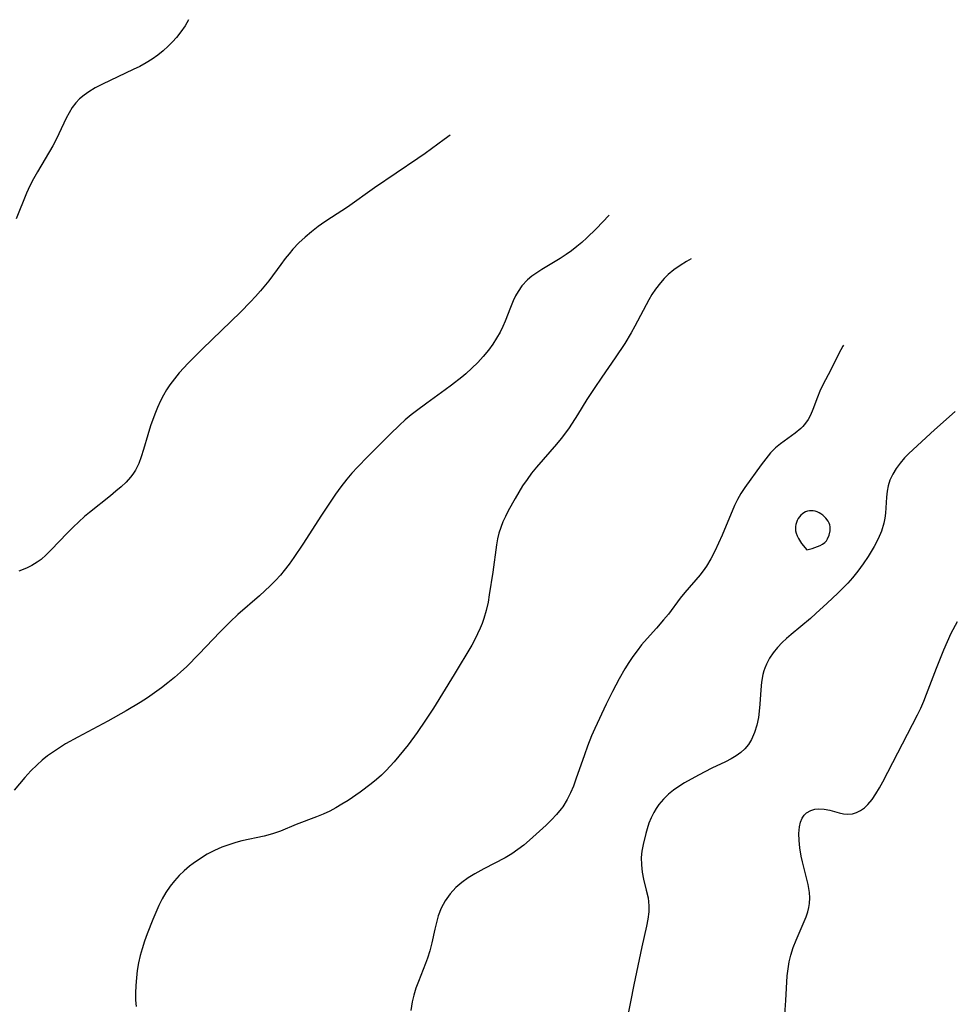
# Model space of a CAD drawing. Header units: metres. Extents: x 1073367 to 1082519, y 1569854 to 1574957.
# Tile 634 of 656: x 1078703 to 1078900, y 1574493 to 1574700. Entities that reach past the tile are written whole.
import ezdxf

# ---------------------------------------------------------------- set-up
doc = ezdxf.new("R2010")
doc.units = ezdxf.units.M
doc.layers.add('CGG_CurvaNivelLidar_v1', color=253, linetype='Continuous', lineweight=30)

msp = doc.modelspace()

# ---------------------------------------------------------------- linework, layer by layer
at = {"layer": 'CGG_CurvaNivelLidar_v1'}
for p, q in [((1078738.5778, 1574699.6591, 73), (1078737.843, 1574698.3928, 73)), ((1078736.9751, 1574697.1407, 73), (1078736.0185, 1574695.9302, 73)), ((1078737.843, 1574698.3928, 73), (1078736.9751, 1574697.1407, 73)), ((1078735.1927, 1574694.9906, 73), (1078734.3155, 1574694.0889, 73)), ((1078736.0185, 1574695.9302, 73), (1078735.1927, 1574694.9906, 73)), ((1078733.2579, 1574693.1244, 73), (1078732.1365, 1574692.2224, 73)), ((1078734.3155, 1574694.0889, 73), (1078733.2579, 1574693.1244, 73)), ((1078730.9558, 1574691.3868, 73), (1078729.6515, 1574690.58, 73)), ((1078732.1365, 1574692.2224, 73), (1078730.9558, 1574691.3868, 73)), ((1078726.9574, 1574689.1595, 73), (1078722.0971, 1574686.8976, 73)), ((1078728.3004, 1574689.8363, 73), (1078726.9574, 1574689.1595, 73)), ((1078729.6515, 1574690.58, 73), (1078728.3004, 1574689.8363, 73)), ((1078722.0971, 1574686.8976, 73), (1078720.5047, 1574686.1262, 73)), ((1078718.9694, 1574685.3153, 73), (1078717.6141, 1574684.5006, 73)), ((1078720.5047, 1574686.1262, 73), (1078718.9694, 1574685.3153, 73)), ((1078715.6806, 1574683.0155, 73), (1078714.8526, 1574682.1588, 73)), ((1078716.607, 1574683.7916, 73), (1078715.6806, 1574683.0155, 73)), ((1078717.6141, 1574684.5006, 73), (1078716.607, 1574683.7916, 73)), ((1078714.1112, 1574681.1769, 73), (1078713.4625, 1574680.1152, 73)), ((1078714.8526, 1574682.1588, 73), (1078714.1112, 1574681.1769, 73)), ((1078712.8743, 1574678.9949, 73), (1078711.3184, 1574675.6355, 73)), ((1078713.4625, 1574680.1152, 73), (1078712.8743, 1574678.9949, 73)), ((1078711.3184, 1574675.6355, 73), (1078710.5668, 1574674.0739, 73)), ((1078792.2667, 1574674.4829, 73.5), (1078788.273, 1574671.5681, 73.5)), ((1078793.5535, 1574675.3746, 73.5), (1078792.2667, 1574674.4829, 73.5)), ((1078710.0603, 1574673.122, 73), (1078706.8069, 1574667.6547, 73)), ((1078710.5668, 1574674.0739, 73), (1078710.0603, 1574673.122, 73)), ((1078786.7453, 1574670.49, 73.5), (1078777.661, 1574664.3369, 73.5)), ((1078788.273, 1574671.5681, 73.5), (1078786.7453, 1574670.49, 73.5)), ((1078706.0198, 1574666.2438, 73), (1078705.2397, 1574664.7377, 73)), ((1078706.8069, 1574667.6547, 73), (1078706.0198, 1574666.2438, 73)), ((1078705.2397, 1574664.7377, 73), (1078704.5206, 1574663.2045, 73)), ((1078777.661, 1574664.3369, 73.5), (1078771.9576, 1574660.2773, 73.5)), ((1078704.5206, 1574663.2045, 73), (1078702.3246, 1574657.831, 73)), ((1078771.9576, 1574660.2773, 73.5), (1078768.5988, 1574658.087, 73.5)), ((1078768.5988, 1574658.087, 73.5), (1078767.2038, 1574657.1407, 73.5)), ((1078827.0016, 1574658.5992, 74), (1078824.2617, 1574655.7348, 74)), ((1078765.8352, 1574656.1615, 73.5), (1078764.4176, 1574655.0831, 73.5)), ((1078767.2038, 1574657.1407, 73.5), (1078765.8352, 1574656.1615, 73.5)), ((1078824.2617, 1574655.7348, 74), (1078822.2568, 1574653.798, 74)), ((1078763.0539, 1574653.9513, 73.5), (1078761.7663, 1574652.7456, 73.5)), ((1078764.4176, 1574655.0831, 73.5), (1078763.0539, 1574653.9513, 73.5)), ((1078822.2568, 1574653.798, 74), (1078821.2221, 1574652.8661, 74)), ((1078761.7663, 1574652.7456, 73.5), (1078760.5175, 1574651.3964, 73.5)), ((1078820.1652, 1574651.9705, 74), (1078819.0623, 1574651.1026, 74)), ((1078821.2221, 1574652.8661, 74), (1078820.1652, 1574651.9705, 74)), ((1078758.8974, 1574649.4394, 73.5), (1078757.9658, 1574648.2091, 73.5)), ((1078759.6952, 1574650.4313, 73.5), (1078758.8974, 1574649.4394, 73.5)), ((1078760.5175, 1574651.3964, 73.5), (1078759.6952, 1574650.4313, 73.5)), ((1078816.7054, 1574649.485, 74), (1078812.794, 1574647.1563, 74)), ((1078817.9309, 1574650.2868, 74), (1078816.7054, 1574649.485, 74)), ((1078819.0623, 1574651.1026, 74), (1078817.9309, 1574650.2868, 74)), ((1078757.9658, 1574648.2091, 73.5), (1078755.4152, 1574644.7722, 73.5)), ((1078841.874, 1574647.9754, 74.5), (1078840.5848, 1574647.0777, 74.5)), ((1078843.2222, 1574648.805, 74.5), (1078841.874, 1574647.9754, 74.5)), ((1078844.2361, 1574649.3763, 74.5), (1078843.2222, 1574648.805, 74.5)), ((1078810.7351, 1574645.7641, 74), (1078809.804, 1574644.98, 74)), ((1078811.7381, 1574646.4825, 74), (1078810.7351, 1574645.7641, 74)), ((1078812.794, 1574647.1563, 74), (1078811.7381, 1574646.4825, 74)), ((1078839.3765, 1574646.089, 74.5), (1078838.5303, 1574645.2684, 74.5)), ((1078840.5848, 1574647.0777, 74.5), (1078839.3765, 1574646.089, 74.5)), ((1078755.4152, 1574644.7722, 73.5), (1078753.6961, 1574642.6566, 73.5)), ((1078808.6182, 1574643.6918, 74), (1078807.842, 1574642.5646, 74)), ((1078809.804, 1574644.98, 74), (1078808.6182, 1574643.6918, 74)), ((1078837.7412, 1574644.3883, 74.5), (1078836.6886, 1574643.0121, 74.5)), ((1078838.5303, 1574645.2684, 74.5), (1078837.7412, 1574644.3883, 74.5)), ((1078752.6748, 1574641.4876, 73.5), (1078751.6219, 1574640.3437, 73.5)), ((1078753.6961, 1574642.6566, 73.5), (1078752.6748, 1574641.4876, 73.5)), ((1078807.2998, 1574641.5898, 74), (1078806.8173, 1574640.5705, 74)), ((1078807.842, 1574642.5646, 74), (1078807.2998, 1574641.5898, 74)), ((1078835.9649, 1574641.9095, 74.5), (1078835.288, 1574640.7654, 74.5)), ((1078836.6886, 1574643.0121, 74.5), (1078835.9649, 1574641.9095, 74.5)), ((1078751.6219, 1574640.3437, 73.5), (1078749.5031, 1574638.1954, 73.5)), ((1078806.2429, 1574639.1724, 74), (1078805.1308, 1574636.303, 74)), ((1078806.8173, 1574640.5705, 74), (1078806.2429, 1574639.1724, 74)), ((1078835.288, 1574640.7654, 74.5), (1078832.3451, 1574635.2403, 74.5)), ((1078749.5031, 1574638.1954, 73.5), (1078741.4926, 1574630.4625, 73.5)), ((1078804.6238, 1574635.1435, 74), (1078804.0597, 1574634.0034, 74)), ((1078805.1308, 1574636.303, 74), (1078804.6238, 1574635.1435, 74)), ((1078832.3451, 1574635.2403, 74.5), (1078831.5702, 1574633.85, 74.5)), ((1078804.0597, 1574634.0034, 74), (1078803.3188, 1574632.7071, 74)), ((1078831.5702, 1574633.85, 74.5), (1078830.2496, 1574631.6359, 74.5)), ((1078802.4966, 1574631.4495, 74), (1078801.6024, 1574630.2305, 74)), ((1078803.3188, 1574632.7071, 74), (1078802.4966, 1574631.4495, 74)), ((1078830.2496, 1574631.6359, 74.5), (1078828.2383, 1574628.5679, 74.5)), ((1078876.0908, 1574631.0432, 75), (1078875.2396, 1574629.5214, 75)), ((1078876.2374, 1574631.2575, 75), (1078876.0908, 1574631.0432, 75)), ((1078741.4926, 1574630.4625, 73.5), (1078738.4806, 1574627.4496, 73.5)), ((1078800.5141, 1574628.9013, 74), (1078799.3525, 1574627.6226, 74)), ((1078801.6024, 1574630.2305, 74), (1078800.5141, 1574628.9013, 74)), ((1078875.2396, 1574629.5214, 75), (1078873.6148, 1574626.2291, 75)), ((1078738.4806, 1574627.4496, 73.5), (1078736.6088, 1574625.4249, 73.5)), ((1078799.3525, 1574627.6226, 74), (1078798.1239, 1574626.3963, 74)), ((1078828.2383, 1574628.5679, 74.5), (1078825.4236, 1574624.5498, 74.5)), ((1078736.6088, 1574625.4249, 73.5), (1078735.5993, 1574624.2028, 73.5)), ((1078796.8369, 1574625.2273, 74), (1078795.9993, 1574624.5143, 74)), ((1078798.1239, 1574626.3963, 74), (1078796.8369, 1574625.2273, 74)), ((1078873.6148, 1574626.2291, 75), (1078871.8092, 1574622.7841, 75)), ((1078734.6624, 1574622.9301, 73.5), (1078733.9534, 1574621.8389, 73.5)), ((1078735.5993, 1574624.2028, 73.5), (1078734.6624, 1574622.9301, 73.5)), ((1078793.8477, 1574622.8163, 74), (1078792.5261, 1574621.8405, 74)), ((1078795.9993, 1574624.5143, 74), (1078793.8477, 1574622.8163, 74)), ((1078825.4236, 1574624.5498, 74.5), (1078823.8044, 1574622.1732, 74.5)), ((1078871.8092, 1574622.7841, 75), (1078871.2454, 1574621.6186, 75)), ((1078733.2993, 1574620.7136, 73.5), (1078732.697, 1574619.5586, 73.5)), ((1078733.9534, 1574621.8389, 73.5), (1078733.2993, 1574620.7136, 73.5)), ((1078792.5261, 1574621.8405, 74), (1078788.6698, 1574619.0912, 74)), ((1078823.8044, 1574622.1732, 74.5), (1078822.2973, 1574619.8306, 74.5)), ((1078871.2454, 1574621.6186, 75), (1078870.7302, 1574620.335, 75)), ((1078732.697, 1574619.5586, 73.5), (1078732.0499, 1574618.1652, 73.5)), ((1078788.6698, 1574619.0912, 74), (1078786.4467, 1574617.4425, 74)), ((1078822.2973, 1574619.8306, 74.5), (1078820.2964, 1574616.5867, 74.5)), ((1078870.7302, 1574620.335, 75), (1078869.7976, 1574617.7596, 75)), ((1078731.4622, 1574616.745, 73.5), (1078730.5924, 1574614.3304, 73.5)), ((1078732.0499, 1574618.1652, 73.5), (1078731.4622, 1574616.745, 73.5)), ((1078785.3632, 1574616.5848, 74), (1078784.1112, 1574615.5287, 74)), ((1078786.4467, 1574617.4425, 74), (1078785.3632, 1574616.5848, 74)), ((1078820.2964, 1574616.5867, 74.5), (1078818.5349, 1574613.8824, 74.5)), ((1078869.256, 1574616.524, 75), (1078868.7786, 1574615.6619, 75)), ((1078869.7976, 1574617.7596, 75), (1078869.256, 1574616.524, 75)), ((1078899.7034, 1574617.3293, 75.5), (1078895.3253, 1574613.4492, 75.5)), ((1078730.5924, 1574614.3304, 73.5), (1078729.9956, 1574612.3929, 73.5)), ((1078782.892, 1574614.4351, 74), (1078780.9379, 1574612.5619, 74)), ((1078784.1112, 1574615.5287, 74), (1078782.892, 1574614.4351, 74)), ((1078868.2219, 1574614.8523, 75), (1078867.6408, 1574614.1668, 75)), ((1078868.7786, 1574615.6619, 75), (1078868.2219, 1574614.8523, 75)), ((1078729.9956, 1574612.3929, 73.5), (1078729.118, 1574609.294, 73.5)), ((1078780.9379, 1574612.5619, 74), (1078776.2422, 1574607.8528, 74)), ((1078817.7972, 1574612.8509, 74.5), (1078816.8546, 1574611.6254, 74.5)), ((1078818.5349, 1574613.8824, 74.5), (1078817.7972, 1574612.8509, 74.5)), ((1078866.0921, 1574612.7688, 75), (1078862.9552, 1574610.5316, 75)), ((1078867.2578, 1574613.7756, 75), (1078866.0921, 1574612.7688, 75)), ((1078867.6408, 1574614.1668, 75), (1078867.2578, 1574613.7756, 75)), ((1078895.3253, 1574613.4492, 75.5), (1078889.96, 1574608.4592, 75.5)), ((1078815.8751, 1574610.4281, 74.5), (1078811.7082, 1574605.5988, 74.5)), ((1078816.8546, 1574611.6254, 74.5), (1078815.8751, 1574610.4281, 74.5)), ((1078862.9552, 1574610.5316, 75), (1078861.9582, 1574609.7087, 75)), ((1078729.118, 1574609.294, 73.5), (1078728.6421, 1574607.7933, 73.5)), ((1078860.8833, 1574608.6062, 75), (1078859.8874, 1574607.3883, 75)), ((1078861.9582, 1574609.7087, 75), (1078860.8833, 1574608.6062, 75)), ((1078889.96, 1574608.4592, 75.5), (1078889.0673, 1574607.5494, 75.5)), ((1078728.0889, 1574606.3518, 73.5), (1078727.4141, 1574604.9936, 73.5)), ((1078728.6421, 1574607.7933, 73.5), (1078728.0889, 1574606.3518, 73.5)), ((1078776.2422, 1574607.8528, 74), (1078774.0546, 1574605.5915, 74)), ((1078858.931, 1574606.0998, 75), (1078855.4697, 1574601.3325, 75)), ((1078859.8874, 1574607.3883, 75), (1078858.931, 1574606.0998, 75)), ((1078888.1209, 1574606.4734, 75.5), (1078887.2786, 1574605.3491, 75.5)), ((1078889.0673, 1574607.5494, 75.5), (1078888.1209, 1574606.4734, 75.5)), ((1078726.8898, 1574604.1718, 73.5), (1078726.3796, 1574603.5022, 73.5)), ((1078727.4141, 1574604.9936, 73.5), (1078726.8898, 1574604.1718, 73.5)), ((1078772.9181, 1574604.3447, 74), (1078771.8265, 1574603.0613, 74)), ((1078774.0546, 1574605.5915, 74), (1078772.9181, 1574604.3447, 74)), ((1078810.6771, 1574604.3332, 74.5), (1078809.7008, 1574603.035, 74.5)), ((1078811.7082, 1574605.5988, 74.5), (1078810.6771, 1574604.3332, 74.5)), ((1078886.5516, 1574604.1387, 75.5), (1078885.9852, 1574602.8667, 75.5)), ((1078887.2786, 1574605.3491, 75.5), (1078886.5516, 1574604.1387, 75.5)), ((1078725.4429, 1574602.4654, 73.5), (1078724.4113, 1574601.4873, 73.5)), ((1078726.3796, 1574603.5022, 73.5), (1078725.4429, 1574602.4654, 73.5)), ((1078771.8265, 1574603.0613, 74), (1078770.5929, 1574601.4676, 74)), ((1078809.7008, 1574603.035, 74.5), (1078808.7689, 1574601.6589, 74.5)), ((1078885.9852, 1574602.8667, 75.5), (1078885.6381, 1574601.7188, 75.5)), ((1078723.3117, 1574600.5465, 73.5), (1078722.1677, 1574599.6231, 73.5)), ((1078724.4113, 1574601.4873, 73.5), (1078723.3117, 1574600.5465, 73.5)), ((1078769.4864, 1574599.9237, 74), (1078766.5001, 1574595.5255, 74)), ((1078770.5929, 1574601.4676, 74), (1078769.4864, 1574599.9237, 74)), ((1078807.9619, 1574600.3638, 74.5), (1078807.1939, 1574599.0511, 74.5)), ((1078808.7689, 1574601.6589, 74.5), (1078807.9619, 1574600.3638, 74.5)), ((1078854.6606, 1574600.1031, 75), (1078853.9297, 1574598.8289, 75)), ((1078855.4697, 1574601.3325, 75), (1078854.6606, 1574600.1031, 75)), ((1078885.403, 1574600.5376, 75.5), (1078885.2541, 1574599.3359, 75.5)), ((1078885.6381, 1574601.7188, 75.5), (1078885.403, 1574600.5376, 75.5)), ((1078722.1677, 1574599.6231, 73.5), (1078717.7336, 1574596.1053, 73.5)), ((1078807.1939, 1574599.0511, 74.5), (1078805.7546, 1574596.4051, 74.5)), ((1078853.9297, 1574598.8289, 75), (1078853.3119, 1574597.5414, 75)), ((1078885.2541, 1574599.3359, 75.5), (1078885.0138, 1574595.9444, 75.5)), ((1078717.7336, 1574596.1053, 73.5), (1078716.6868, 1574595.2215, 73.5)), ((1078805.7546, 1574596.4051, 74.5), (1078805.1783, 1574595.2729, 74.5)), ((1078853.3119, 1574597.5414, 75), (1078850.709, 1574591.3378, 75)), ((1078867.5653, 1574595.7818, 75.5), (1078867.2533, 1574595.4978, 75.5)), ((1078867.9015, 1574596.0272, 75.5), (1078867.5653, 1574595.7818, 75.5)), ((1078868.2591, 1574596.2263, 75.5), (1078867.9015, 1574596.0272, 75.5)), ((1078868.637, 1574596.3676, 75.5), (1078868.2591, 1574596.2263, 75.5)), ((1078869.0393, 1574596.4415, 75.5), (1078868.637, 1574596.3676, 75.5)), ((1078869.4549, 1574596.4549, 75.5), (1078869.0393, 1574596.4415, 75.5)), ((1078869.8763, 1574596.4177, 75.5), (1078869.4549, 1574596.4549, 75.5)), ((1078870.2966, 1574596.3354, 75.5), (1078869.8763, 1574596.4177, 75.5)), ((1078870.7091, 1574596.2093, 75.5), (1078870.2966, 1574596.3354, 75.5)), ((1078871.106, 1574596.0369, 75.5), (1078870.7091, 1574596.2093, 75.5)), ((1078871.4862, 1574595.812, 75.5), (1078871.106, 1574596.0369, 75.5)), ((1078871.8438, 1574595.5461, 75.5), (1078871.4862, 1574595.812, 75.5)), ((1078885.0138, 1574595.9444, 75.5), (1078884.8794, 1574594.8742, 75.5)), ((1078715.4955, 1574594.1459, 73.5), (1078714.3384, 1574593.0344, 73.5)), ((1078716.6868, 1574595.2215, 73.5), (1078715.4955, 1574594.1459, 73.5)), ((1078766.5001, 1574595.5255, 74), (1078762.5679, 1574589.4459, 74)), ((1078804.6464, 1574594.1316, 74.5), (1078804.184, 1574592.9682, 74.5)), ((1078805.1783, 1574595.2729, 74.5), (1078804.6464, 1574594.1316, 74.5)), ((1078866.1944, 1574593.5879, 75.5), (1078866.1251, 1574593.1512, 75.5)), ((1078866.3208, 1574594.0155, 75.5), (1078866.1944, 1574593.5879, 75.5)), ((1078866.4964, 1574594.4264, 75.5), (1078866.3208, 1574594.0155, 75.5)), ((1078866.7139, 1574594.8164, 75.5), (1078866.4964, 1574594.4264, 75.5)), ((1078866.9706, 1574595.1797, 75.5), (1078866.7139, 1574594.8164, 75.5)), ((1078867.2533, 1574595.4978, 75.5), (1078866.9706, 1574595.1797, 75.5)), ((1078872.4904, 1574594.9284, 75.5), (1078871.8438, 1574595.5461, 75.5)), ((1078873.0211, 1574594.2316, 75.5), (1078872.4904, 1574594.9284, 75.5)), ((1078873.2228, 1574593.859, 75.5), (1078873.0211, 1574594.2316, 75.5)), ((1078873.3636, 1574593.4697, 75.5), (1078873.2228, 1574593.859, 75.5)), ((1078884.672, 1574593.8115, 75.5), (1078884.1686, 1574592.1642, 75.5)), ((1078884.8794, 1574594.8742, 75.5), (1078884.672, 1574593.8115, 75.5)), ((1078713.0427, 1574591.7256, 73.5), (1078709.7328, 1574588.2067, 73.5)), ((1078714.3384, 1574593.0344, 73.5), (1078713.0427, 1574591.7256, 73.5)), ((1078803.807, 1574591.7602, 74.5), (1078803.5114, 1574590.5235, 74.5)), ((1078804.184, 1574592.9682, 74.5), (1078803.807, 1574591.7602, 74.5)), ((1078866.1251, 1574593.1512, 75.5), (1078866.1063, 1574592.7063, 75.5)), ((1078866.1063, 1574592.7063, 75.5), (1078866.1451, 1574592.2381, 75.5)), ((1078866.1451, 1574592.2381, 75.5), (1078866.2662, 1574591.7167, 75.5)), ((1078866.2662, 1574591.7167, 75.5), (1078866.4674, 1574591.1681, 75.5)), ((1078873.1843, 1574591.3498, 75.5), (1078873.389, 1574592.2087, 75.5)), ((1078873.4309, 1574593.0603, 75.5), (1078873.3636, 1574593.4697, 75.5)), ((1078873.389, 1574592.2087, 75.5), (1078873.4347, 1574592.6381, 75.5)), ((1078873.4347, 1574592.6381, 75.5), (1078873.4309, 1574593.0603, 75.5)), ((1078884.1686, 1574592.1642, 75.5), (1078883.4854, 1574590.5444, 75.5)), ((1078762.5679, 1574589.4459, 74), (1078760.6841, 1574586.6248, 74)), ((1078803.5114, 1574590.5235, 74.5), (1078803.2824, 1574589.2652, 74.5)), ((1078849.9725, 1574589.649, 75), (1078849.1994, 1574587.9853, 75)), ((1078850.709, 1574591.3378, 75), (1078849.9725, 1574589.649, 75)), ((1078866.4674, 1574591.1681, 75.5), (1078866.7414, 1574590.6167, 75.5)), ((1078866.7414, 1574590.6167, 75.5), (1078867.406, 1574589.5832, 75.5)), ((1078867.406, 1574589.5832, 75.5), (1078868.5, 1574588.2272, 75.5)), ((1078871.2979, 1574589.1607, 75.5), (1078871.8183, 1574589.4481, 75.5)), ((1078871.8183, 1574589.4481, 75.5), (1078872.2665, 1574589.7778, 75.5)), ((1078872.2665, 1574589.7778, 75.5), (1078872.6131, 1574590.1466, 75.5)), ((1078872.6131, 1574590.1466, 75.5), (1078872.8515, 1574590.5305, 75.5)), ((1078872.8515, 1574590.5305, 75.5), (1078873.1843, 1574591.3498, 75.5)), ((1078883.4854, 1574590.5444, 75.5), (1078882.6675, 1574588.9462, 75.5)), ((1078709.7328, 1574588.2067, 73.5), (1078708.6788, 1574587.173, 73.5)), ((1078803.2824, 1574589.2652, 74.5), (1078802.5406, 1574583.5761, 74.5)), ((1078849.1994, 1574587.9853, 75), (1078848.361, 1574586.3698, 75)), ((1078868.5, 1574588.2272, 75.5), (1078869.6493, 1574588.535, 75.5)), ((1078869.6493, 1574588.535, 75.5), (1078870.7404, 1574588.9136, 75.5)), ((1078870.7404, 1574588.9136, 75.5), (1078871.2979, 1574589.1607, 75.5)), ((1078882.0629, 1574587.8883, 75.5), (1078881.4178, 1574586.8403, 75.5)), ((1078882.6675, 1574588.9462, 75.5), (1078882.0629, 1574587.8883, 75.5)), ((1078706.7363, 1574585.6175, 73.5), (1078705.6598, 1574584.9643, 73.5)), ((1078707.5681, 1574586.2212, 73.5), (1078706.7363, 1574585.6175, 73.5)), ((1078708.6788, 1574587.173, 73.5), (1078707.5681, 1574586.2212, 73.5)), ((1078760.6841, 1574586.6248, 74), (1078759.704, 1574585.2499, 74)), ((1078848.361, 1574586.3698, 75), (1078847.4236, 1574584.829, 75)), ((1078880.381, 1574585.2959, 75.5), (1078879.262, 1574583.7897, 75.5)), ((1078881.4178, 1574586.8403, 75.5), (1078880.381, 1574585.2959, 75.5)), ((1078704.526, 1574584.3949, 73.5), (1078702.901, 1574583.7309, 73.5)), ((1078705.6598, 1574584.9643, 73.5), (1078704.526, 1574584.3949, 73.5)), ((1078758.6706, 1574583.8975, 74), (1078757.8732, 1574582.9319, 74)), ((1078759.704, 1574585.2499, 74), (1078758.6706, 1574583.8975, 74)), ((1078802.5406, 1574583.5761, 74.5), (1078801.7809, 1574578.7567, 74.5)), ((1078847.0596, 1574584.3038, 75), (1078846.0618, 1574583.0104, 75)), ((1078847.4236, 1574584.829, 75), (1078847.0596, 1574584.3038, 75)), ((1078879.262, 1574583.7897, 75.5), (1078878.0879, 1574582.3643, 75.5)), ((1078756.837, 1574581.7815, 74), (1078755.7522, 1574580.6744, 74)), ((1078757.8732, 1574582.9319, 74), (1078756.837, 1574581.7815, 74)), ((1078846.0618, 1574583.0104, 75), (1078842.8512, 1574579.2612, 75)), ((1078877.0928, 1574581.26, 75.5), (1078874.9972, 1574579.1267, 75.5)), ((1078878.0879, 1574582.3643, 75.5), (1078877.0928, 1574581.26, 75.5)), ((1078754.629, 1574579.6026, 74), (1078753.4754, 1574578.5602, 74)), ((1078755.7522, 1574580.6744, 74), (1078754.629, 1574579.6026, 74)), ((1078842.8512, 1574579.2612, 75), (1078841.9092, 1574578.057, 75)), ((1078874.9972, 1574579.1267, 75.5), (1078872.7661, 1574577.0004, 75.5)), ((1078753.4754, 1574578.5602, 74), (1078748.9453, 1574574.635, 74)), ((1078801.5078, 1574577.2283, 74.5), (1078801.1163, 1574575.4962, 74.5)), ((1078801.7809, 1574578.7567, 74.5), (1078801.5078, 1574577.2283, 74.5)), ((1078841.9092, 1574578.057, 75), (1078839.4285, 1574574.7504, 75)), ((1078872.7661, 1574577.0004, 75.5), (1078870.4315, 1574574.8751, 75.5)), ((1078801.1163, 1574575.4962, 74.5), (1078800.6206, 1574573.7932, 74.5)), ((1078747.3212, 1574573.1051, 74), (1078745.2246, 1574570.9844, 74)), ((1078748.9453, 1574574.635, 74), (1078747.3212, 1574573.1051, 74)), ((1078800.6206, 1574573.7932, 74.5), (1078800.267, 1574572.79, 74.5)), ((1078838.4208, 1574573.4947, 75), (1078836.9374, 1574571.7881, 75)), ((1078839.4285, 1574574.7504, 75), (1078838.4208, 1574573.4947, 75)), ((1078869.2469, 1574573.8423, 75.5), (1078865.1915, 1574570.4796, 75.5)), ((1078870.4315, 1574574.8751, 75.5), (1078869.2469, 1574573.8423, 75.5)), ((1078898.8618, 1574570.722, 76), (1078900.1438, 1574573.1701, 76)), ((1078745.2246, 1574570.9844, 74), (1078740.7613, 1574566.2961, 74)), ((1078799.8731, 1574571.802, 74.5), (1078799.3284, 1574570.5863, 74.5)), ((1078800.267, 1574572.79, 74.5), (1078799.8731, 1574571.802, 74.5)), ((1078836.9374, 1574571.7881, 75), (1078834.9578, 1574569.6146, 75)), ((1078798.7326, 1574569.3954, 74.5), (1078798.0905, 1574568.2304, 74.5)), ((1078799.3284, 1574570.5863, 74.5), (1078798.7326, 1574569.3954, 74.5)), ((1078834.9578, 1574569.6146, 75), (1078833.7835, 1574568.2594, 75)), ((1078863.2921, 1574568.7468, 75.5), (1078862.325, 1574567.6997, 75.5)), ((1078864.2176, 1574569.6282, 75.5), (1078863.2921, 1574568.7468, 75.5)), ((1078865.1915, 1574570.4796, 75.5), (1078864.2176, 1574569.6282, 75.5)), ((1078897.2885, 1574567.2554, 76), (1078898.0523, 1574569.0008, 76)), ((1078898.0523, 1574569.0008, 76), (1078898.8618, 1574570.722, 76)), ((1078798.0905, 1574568.2304, 74.5), (1078794.38, 1574562.0428, 74.5)), ((1078832.8218, 1574567.0361, 75), (1078831.9301, 1574565.8036, 75)), ((1078833.7835, 1574568.2594, 75), (1078832.8218, 1574567.0361, 75)), ((1078862.325, 1574567.6997, 75.5), (1078861.4511, 1574566.5975, 75.5)), ((1078895.7337, 1574563.3823, 76), (1078897.2885, 1574567.2554, 76)), ((1078740.7613, 1574566.2961, 74), (1078738.1829, 1574563.7255, 74)), ((1078831.9301, 1574565.8036, 75), (1078831.08, 1574564.5364, 75)), ((1078860.6826, 1574565.4422, 75.5), (1078860.0368, 1574564.2332, 75.5)), ((1078861.4511, 1574566.5975, 75.5), (1078860.6826, 1574565.4422, 75.5)), ((1078736.9015, 1574562.5407, 74), (1078735.5878, 1574561.3924, 74)), ((1078738.1829, 1574563.7255, 74), (1078736.9015, 1574562.5407, 74)), ((1078830.2726, 1574563.2372, 75), (1078829.0704, 1574561.0974, 75)), ((1078831.08, 1574564.5364, 75), (1078830.2726, 1574563.2372, 75)), ((1078859.4896, 1574562.8393, 75.5), (1078859.2621, 1574562.018, 75.5)), ((1078859.6814, 1574563.3898, 75.5), (1078859.4896, 1574562.8393, 75.5)), ((1078860.0368, 1574564.2332, 75.5), (1078859.6814, 1574563.3898, 75.5)), ((1078893.6794, 1574557.8721, 76), (1078895.7337, 1574563.3823, 76)), ((1078735.5878, 1574561.3924, 74), (1078734.2419, 1574560.2824, 74)), ((1078794.38, 1574562.0428, 74.5), (1078790.0599, 1574554.9835, 74.5)), ((1078829.0704, 1574561.0974, 75), (1078827.6993, 1574558.4538, 75)), ((1078858.9806, 1574560.4265, 75.5), (1078858.8247, 1574558.7906, 75.5)), ((1078859.2621, 1574562.018, 75.5), (1078858.9806, 1574560.4265, 75.5)), ((1078732.8619, 1574559.2148, 74), (1078731.4032, 1574558.1638, 74)), ((1078734.2419, 1574560.2824, 74), (1078732.8619, 1574559.2148, 74)), ((1078827.6993, 1574558.4538, 75), (1078826.3699, 1574555.7727, 75)), ((1078858.8247, 1574558.7906, 75.5), (1078858.6411, 1574555.8031, 75.5)), ((1078729.9121, 1574557.1552, 74), (1078728.395, 1574556.1819, 74)), ((1078731.4032, 1574558.1638, 74), (1078729.9121, 1574557.1552, 74)), ((1078892.4468, 1574554.9899, 76), (1078893.0835, 1574556.4231, 76)), ((1078893.0835, 1574556.4231, 76), (1078893.6794, 1574557.8721, 76)), ((1078725.4417, 1574554.4041, 74), (1078721.637, 1574552.2661, 74)), ((1078728.395, 1574556.1819, 74), (1078725.4417, 1574554.4041, 74)), ((1078790.0599, 1574554.9835, 74.5), (1078788.3942, 1574552.4073, 74.5)), ((1078826.3699, 1574555.7727, 75), (1078823.9367, 1574550.6603, 75)), ((1078858.5131, 1574554.3115, 75.5), (1078858.3427, 1574553.0312, 75.5)), ((1078858.6411, 1574555.8031, 75.5), (1078858.5131, 1574554.3115, 75.5)), ((1078891.7719, 1574553.573, 76), (1078892.4468, 1574554.9899, 76)), ((1078721.637, 1574552.2661, 74), (1078715.3265, 1574548.895, 74)), ((1078788.3942, 1574552.4073, 74.5), (1078786.5905, 1574549.8207, 74.5)), ((1078858.3427, 1574553.0312, 75.5), (1078858.015, 1574551.4001, 75.5)), ((1078884.4846, 1574539.4643, 76), (1078891.7719, 1574553.573, 76)), ((1078823.9367, 1574550.6603, 75), (1078823.2576, 1574549.1256, 75)), ((1078858.015, 1574551.4001, 75.5), (1078857.5453, 1574549.8412, 75.5)), ((1078715.3265, 1574548.895, 74), (1078712.7361, 1574547.4412, 74)), ((1078786.5905, 1574549.8207, 74.5), (1078784.712, 1574547.2917, 74.5)), ((1078823.2576, 1574549.1256, 75), (1078822.4189, 1574546.9817, 75)), ((1078856.8988, 1574548.3873, 75.5), (1078856.2532, 1574547.3579, 75.5)), ((1078857.5453, 1574549.8412, 75.5), (1078856.8988, 1574548.3873, 75.5)), ((1078711.4336, 1574546.6457, 74), (1078710.164, 1574545.8082, 74)), ((1078712.7361, 1574547.4412, 74), (1078711.4336, 1574546.6457, 74)), ((1078783.7555, 1574546.0585, 74.5), (1078782.778, 1574544.8465, 74.5)), ((1078784.712, 1574547.2917, 74.5), (1078783.7555, 1574546.0585, 74.5)), ((1078822.4189, 1574546.9817, 75), (1078821.7631, 1574545.1733, 75)), ((1078855.4773, 1574546.4275, 75.5), (1078854.6077, 1574545.6315, 75.5)), ((1078856.2532, 1574547.3579, 75.5), (1078855.4773, 1574546.4275, 75.5)), ((1078707.8359, 1574544.0252, 74), (1078706.7755, 1574543.0719, 74)), ((1078708.9368, 1574544.917, 74), (1078707.8359, 1574544.0252, 74)), ((1078710.164, 1574545.8082, 74), (1078708.9368, 1574544.917, 74)), ((1078782.778, 1574544.8465, 74.5), (1078781.772, 1574543.6636, 74.5)), ((1078821.7631, 1574545.1733, 75), (1078819.9888, 1574540.0471, 75)), ((1078852.5935, 1574544.291, 75.5), (1078851.4152, 1574543.6796, 75.5)), ((1078853.6395, 1574544.9245, 75.5), (1078852.5935, 1574544.291, 75.5)), ((1078854.6077, 1574545.6315, 75.5), (1078853.6395, 1574544.9245, 75.5)), ((1078706.7755, 1574543.0719, 74), (1078705.4572, 1574541.7604, 74)), ((1078780.1224, 1574541.8877, 74.5), (1078779.1267, 1574540.912, 74.5)), ((1078781.772, 1574543.6636, 74.5), (1078780.1224, 1574541.8877, 74.5)), ((1078848.56, 1574542.3377, 75.5), (1078845.7487, 1574540.9091, 75.5)), ((1078851.4152, 1574543.6796, 75.5), (1078848.56, 1574542.3377, 75.5)), ((1078704.1929, 1574540.3878, 74), (1078701.9338, 1574537.7216, 74)), ((1078705.4572, 1574541.7604, 74), (1078704.1929, 1574540.3878, 74)), ((1078778.0947, 1574539.9801, 74.5), (1078776.9652, 1574539.0505, 74.5)), ((1078779.1267, 1574540.912, 74.5), (1078778.0947, 1574539.9801, 74.5)), ((1078819.9888, 1574540.0471, 75), (1078819.4397, 1574538.5886, 75)), ((1078845.7487, 1574540.9091, 75.5), (1078842.8341, 1574539.2562, 75.5)), ((1078776.9652, 1574539.0505, 74.5), (1078774.6174, 1574537.3042, 74.5)), ((1078819.4397, 1574538.5886, 75), (1078818.8417, 1574537.1681, 75)), ((1078840.4836, 1574537.7302, 75.5), (1078839.4069, 1574536.8756, 75.5)), ((1078841.634, 1574538.5147, 75.5), (1078840.4836, 1574537.7302, 75.5)), ((1078842.8341, 1574539.2562, 75.5), (1078841.634, 1574538.5147, 75.5)), ((1078883.0116, 1574536.9408, 76), (1078883.777, 1574538.1977, 76)), ((1078883.777, 1574538.1977, 76), (1078884.4846, 1574539.4643, 76)), ((1078774.6174, 1574537.3042, 74.5), (1078772.0934, 1574535.5722, 74.5)), ((1078818.1721, 1574535.8006, 75), (1078817.2187, 1574534.2305, 75)), ((1078818.8417, 1574537.1681, 75), (1078818.1721, 1574535.8006, 75)), ((1078838.3603, 1574535.8562, 75.5), (1078837.4348, 1574534.7337, 75.5)), ((1078839.4069, 1574536.8756, 75.5), (1078838.3603, 1574535.8562, 75.5)), ((1078881.345, 1574534.7532, 76), (1078882.2066, 1574535.7815, 76)), ((1078882.2066, 1574535.7815, 76), (1078883.0116, 1574536.9408, 76)), ((1078769.4977, 1574533.9885, 74.5), (1078768.261, 1574533.3339, 74.5)), ((1078770.8066, 1574534.7558, 74.5), (1078769.4977, 1574533.9885, 74.5)), ((1078772.0934, 1574535.5722, 74.5), (1078770.8066, 1574534.7558, 74.5)), ((1078816.8968, 1574533.7856, 75), (1078815.9194, 1574532.6014, 75)), ((1078817.2187, 1574534.2305, 75), (1078816.8968, 1574533.7856, 75)), ((1078836.8699, 1574533.903, 75.5), (1078836.3631, 1574533.0339, 75.5)), ((1078837.4348, 1574534.7337, 75.5), (1078836.8699, 1574533.903, 75.5)), ((1078869.3809, 1574533.4773, 76), (1078870.1823, 1574533.7206, 76)), ((1078870.1823, 1574533.7206, 76), (1078871.0375, 1574533.8178, 76)), ((1078871.0375, 1574533.8178, 76), (1078872.1727, 1574533.749, 76)), ((1078872.1727, 1574533.749, 76), (1078873.3221, 1574533.5266, 76)), ((1078873.3221, 1574533.5266, 76), (1078875.3305, 1574532.9686, 76)), ((1078879.8212, 1574533.473, 76), (1078880.6046, 1574534.0506, 76)), ((1078880.6046, 1574534.0506, 76), (1078881.345, 1574534.7532, 76)), ((1078765.4687, 1574532.1068, 74.5), (1078761.211, 1574530.485, 74.5)), ((1078766.8899, 1574532.6925, 74.5), (1078765.4687, 1574532.1068, 74.5)), ((1078768.261, 1574533.3339, 74.5), (1078766.8899, 1574532.6925, 74.5)), ((1078814.8533, 1574531.4796, 75), (1078813.73, 1574530.3946, 75)), ((1078815.9194, 1574532.6014, 75), (1078814.8533, 1574531.4796, 75)), ((1078835.8134, 1574531.92, 75.5), (1078835.3377, 1574530.7693, 75.5)), ((1078836.3631, 1574533.0339, 75.5), (1078835.8134, 1574531.92, 75.5)), ((1078867.1696, 1574530.9956, 76), (1078867.5536, 1574531.8793, 76)), ((1078867.5536, 1574531.8793, 76), (1078867.9668, 1574532.4599, 76)), ((1078867.9668, 1574532.4599, 76), (1078868.4726, 1574532.9439, 76)), ((1078868.4726, 1574532.9439, 76), (1078869.3809, 1574533.4773, 76)), ((1078875.3305, 1574532.9686, 76), (1078876.2002, 1574532.7675, 76)), ((1078876.2002, 1574532.7675, 76), (1078877.1509, 1574532.6743, 76)), ((1078877.1509, 1574532.6743, 76), (1078878.0996, 1574532.7571, 76)), ((1078878.0996, 1574532.7571, 76), (1078878.9757, 1574533.0282, 76)), ((1078878.9757, 1574533.0282, 76), (1078879.8212, 1574533.473, 76)), ((1078761.211, 1574530.485, 74.5), (1078757.8959, 1574529.1174, 74.5)), ((1078813.73, 1574530.3946, 75), (1078810.2549, 1574527.2097, 75)), ((1078834.9296, 1574529.5923, 75.5), (1078834.6457, 1574528.6316, 75.5)), ((1078835.3377, 1574530.7693, 75.5), (1078834.9296, 1574529.5923, 75.5)), ((1078866.8269, 1574528.6196, 76), (1078866.9381, 1574529.9912, 76)), ((1078866.9381, 1574529.9912, 76), (1078867.1696, 1574530.9956, 76)), ((1078754.4655, 1574528.0852, 74.5), (1078749.8002, 1574527.0546, 74.5)), ((1078756.2042, 1574528.5513, 74.5), (1078754.4655, 1574528.0852, 74.5)), ((1078757.8959, 1574529.1174, 74.5), (1078756.2042, 1574528.5513, 74.5)), ((1078834.6457, 1574528.6316, 75.5), (1078834.08, 1574526.3045, 75.5)), ((1078866.8708, 1574527.1477, 76), (1078866.8269, 1574528.6196, 76)), ((1078745.5514, 1574525.7461, 74.5), (1078744.011, 1574525.0534, 74.5)), ((1078747.0099, 1574526.276, 74.5), (1078745.5514, 1574525.7461, 74.5)), ((1078748.4998, 1574526.7214, 74.5), (1078747.0099, 1574526.276, 74.5)), ((1078749.8002, 1574527.0546, 74.5), (1078748.4998, 1574526.7214, 74.5)), ((1078809.0538, 1574526.1938, 75), (1078807.8045, 1574525.2363, 75)), ((1078810.2549, 1574527.2097, 75), (1078809.0538, 1574526.1938, 75)), ((1078834.08, 1574526.3045, 75.5), (1078833.8423, 1574524.9424, 75.5)), ((1078867.0358, 1574525.6102, 76), (1078866.8708, 1574527.1477, 76)), ((1078867.3269, 1574523.8891, 76), (1078867.0358, 1574525.6102, 76)), ((1078741.0709, 1574523.3752, 74.5), (1078739.557, 1574522.339, 74.5)), ((1078742.5185, 1574524.2563, 74.5), (1078741.0709, 1574523.3752, 74.5)), ((1078744.011, 1574525.0534, 74.5), (1078742.5185, 1574524.2563, 74.5)), ((1078805.0814, 1574523.525, 75), (1078800.6273, 1574521.2075, 75)), ((1078806.5158, 1574524.3702, 75), (1078805.0814, 1574523.525, 75)), ((1078807.8045, 1574525.2363, 75), (1078806.5158, 1574524.3702, 75)), ((1078833.8423, 1574524.9424, 75.5), (1078833.7165, 1574523.5774, 75.5)), ((1078833.7165, 1574523.5774, 75.5), (1078833.7423, 1574522.0454, 75.5)), ((1078867.5939, 1574522.6616, 76), (1078867.3269, 1574523.8891, 76)), ((1078738.7725, 1574521.7446, 74.5), (1078737.6448, 1574520.7937, 74.5)), ((1078739.557, 1574522.339, 74.5), (1078738.7725, 1574521.7446, 74.5)), ((1078800.6273, 1574521.2075, 75), (1078798.7471, 1574520.1674, 75)), ((1078833.7423, 1574522.0454, 75.5), (1078833.917, 1574520.5201, 75.5)), ((1078868.8134, 1574517.8965, 76), (1078867.5939, 1574522.6616, 76)), ((1078736.5812, 1574519.774, 74.5), (1078735.5883, 1574518.6875, 74.5)), ((1078737.6448, 1574520.7937, 74.5), (1078736.5812, 1574519.774, 74.5)), ((1078797.3313, 1574519.281, 75), (1078795.995, 1574518.3166, 75)), ((1078798.7471, 1574520.1674, 75), (1078797.3313, 1574519.281, 75)), ((1078833.917, 1574520.5201, 75.5), (1078834.2042, 1574519.0144, 75.5)), ((1078734.6766, 1574517.5327, 74.5), (1078733.8131, 1574516.2406, 74.5)), ((1078735.5883, 1574518.6875, 74.5), (1078734.6766, 1574517.5327, 74.5)), ((1078794.7648, 1574517.2563, 75), (1078793.5487, 1574515.9399, 75)), ((1078795.995, 1574518.3166, 75), (1078794.7648, 1574517.2563, 75)), ((1078834.2042, 1574519.0144, 75.5), (1078834.7741, 1574516.7073, 75.5)), ((1078869.1003, 1574516.2306, 76), (1078868.8134, 1574517.8965, 76)), ((1078733.8131, 1574516.2406, 74.5), (1078733.0368, 1574514.885, 74.5)), ((1078793.5487, 1574515.9399, 75), (1078792.5113, 1574514.4959, 75)), ((1078834.7741, 1574516.7073, 75.5), (1078835.137, 1574515.0689, 75.5)), ((1078835.137, 1574515.0689, 75.5), (1078835.3321, 1574513.4278, 75.5)), ((1078869.0906, 1574513.9415, 76), (1078869.1607, 1574515.0835, 76)), ((1078869.1607, 1574515.0835, 76), (1078869.1003, 1574516.2306, 76)), ((1078732.3332, 1574513.4803, 74.5), (1078731.0793, 1574510.5802, 74.5)), ((1078733.0368, 1574514.885, 74.5), (1078732.3332, 1574513.4803, 74.5)), ((1078791.6709, 1574512.9369, 75), (1078791.0575, 1574511.3334, 75)), ((1078792.5113, 1574514.4959, 75), (1078791.6709, 1574512.9369, 75)), ((1078835.3321, 1574513.4278, 75.5), (1078835.3057, 1574512.1387, 75.5)), ((1078868.7116, 1574512.1585, 76), (1078868.9385, 1574513.0459, 76)), ((1078868.9385, 1574513.0459, 76), (1078869.0906, 1574513.9415, 76)), ((1078791.0575, 1574511.3334, 75), (1078790.6548, 1574509.9517, 75)), ((1078835.3057, 1574512.1387, 75.5), (1078835.1097, 1574510.6504, 75.5)), ((1078867.9795, 1574510.1301, 76), (1078868.3747, 1574511.1427, 76)), ((1078868.3747, 1574511.1427, 76), (1078868.7116, 1574512.1585, 76)), ((1078731.0793, 1574510.5802, 74.5), (1078729.8633, 1574507.5239, 74.5)), ((1078790.6548, 1574509.9517, 75), (1078790.3097, 1574508.5374, 75)), ((1078834.8002, 1574509.1408, 75.5), (1078833.8216, 1574504.825, 75.5)), ((1078835.1097, 1574510.6504, 75.5), (1078834.8002, 1574509.1408, 75.5)), ((1078866.2517, 1574506.1772, 76), (1078867.9795, 1574510.1301, 76)), ((1078729.8633, 1574507.5239, 74.5), (1078729.302, 1574505.9767, 74.5)), ((1078790.3097, 1574508.5374, 75), (1078789.6742, 1574505.6653, 75)), ((1078729.302, 1574505.9767, 74.5), (1078728.7972, 1574504.4122, 74.5)), ((1078789.6742, 1574505.6653, 75), (1078789.2528, 1574503.9522, 75)), ((1078833.8216, 1574504.825, 75.5), (1078832.1493, 1574496.8466, 75.5)), ((1078865.1302, 1574503.0807, 76), (1078865.6407, 1574504.6483, 76)), ((1078865.6407, 1574504.6483, 76), (1078866.2517, 1574506.1772, 76)), ((1078728.413, 1574502.9968, 74.5), (1078728.0731, 1574501.4381, 74.5)), ((1078728.7972, 1574504.4122, 74.5), (1078728.413, 1574502.9968, 74.5)), ((1078789.2528, 1574503.9522, 75), (1078788.7792, 1574502.3883, 75)), ((1078864.7969, 1574501.6521, 76), (1078865.1302, 1574503.0807, 76)), ((1078728.0731, 1574501.4381, 74.5), (1078727.8068, 1574499.8643, 74.5)), ((1078788.395, 1574501.3211, 75), (1078786.869, 1574497.4961, 75)), ((1078788.7792, 1574502.3883, 75), (1078788.395, 1574501.3211, 75)), ((1078864.561, 1574500.1899, 76), (1078864.7969, 1574501.6521, 76)), ((1078727.8068, 1574499.8643, 74.5), (1078727.6098, 1574498.2799, 74.5)), ((1078864.0833, 1574493.5038, 76), (1078864.3992, 1574498.7023, 76)), ((1078864.3992, 1574498.7023, 76), (1078864.561, 1574500.1899, 76)), ((1078727.4822, 1574496.6887, 74.5), (1078727.4289, 1574495.0937, 74.5)), ((1078727.6098, 1574498.2799, 74.5), (1078727.4822, 1574496.6887, 74.5)), ((1078786.869, 1574497.4961, 75), (1078786.356, 1574496.0943, 75)), ((1078832.1493, 1574496.8466, 75.5), (1078830.7144, 1574489.3186, 75.5)), ((1078727.4289, 1574495.0937, 74.5), (1078727.4536, 1574493.6112, 74.5)), ((1078785.9114, 1574494.6701, 75), (1078785.5571, 1574493.2199, 75)), ((1078786.356, 1574496.0943, 75), (1078785.9114, 1574494.6701, 75)), ((1078727.4536, 1574493.6112, 74.5), (1078727.5452, 1574492.2304, 74.5)), ((1078785.5571, 1574493.2199, 75), (1078785.2677, 1574491.4461, 75)), ((1078863.8641, 1574490.5869, 76), (1078864.0833, 1574493.5038, 76))]:
    msp.add_line(p, q, dxfattribs=at)

doc.saveas('drawing.dxf')
